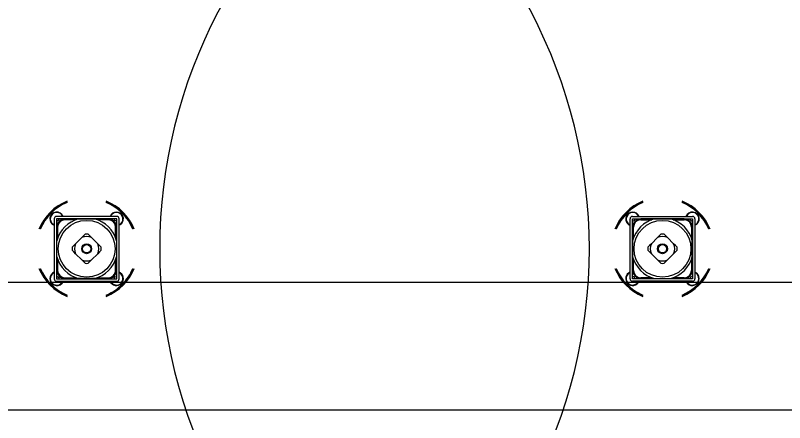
# Model space of a CAD drawing. Extents: x -264222 to -263592, y -1242345 to -1242048.
# Drawn here: x -263852.388 to -263851.488, y -1242241.472 to -1242240.995 of the extents above; entities that cross this region are included whole.
import ezdxf

# ---------------------------------------------------------------- set-up
doc = ezdxf.new("R2010")
doc.units = 0
doc.layers.add('KFA_2D_SITUACIA_DSP', color=7, linetype='Continuous')

msp = doc.modelspace()

# ---------------------------------------------------------------- linework, layer by layer
at = {"layer": 'KFA_2D_SITUACIA_DSP'}
for p, q in [((-263852.34274, -1242241.23296), (-263852.34274, -1242241.30326)), ((-263852.26959, -1242241.23011), (-263852.33989, -1242241.23011)), ((-263852.33989, -1242241.23296), (-263852.33989, -1242241.30326)), ((-263852.26959, -1242241.23296), (-263852.33989, -1242241.23296)), ((-263852.3394, -1242241.23591), (-263852.33989, -1242241.23568)), ((-263852.33717, -1242241.23431), (-263852.3394, -1242241.23591)), ((-263852.33731, -1242241.23296), (-263852.33717, -1242241.23431)), ((-263852.33207, -1242241.23339), (-263852.33207, -1242241.23296)), ((-263852.3316, -1242241.23296), (-263852.3316, -1242241.2333)), ((-263852.33015, -1242241.23319), (-263852.33015, -1242241.23414)), ((-263852.33015, -1242241.23319), (-263852.31427, -1242241.23319)), ((-263852.31712, -1242241.23414), (-263852.33015, -1242241.23414)), ((-263852.31411, -1242241.23319), (-263852.3084, -1242241.23319)), ((-263852.3084, -1242241.23319), (-263852.30318, -1242241.23319)), ((-263852.30318, -1242241.23319), (-263852.29788, -1242241.23319)), ((-263852.29788, -1242241.23319), (-263852.29537, -1242241.23319)), ((-263852.29521, -1242241.23319), (-263852.27933, -1242241.23319)), ((-263852.27933, -1242241.23414), (-263852.29236, -1242241.23414)), ((-263852.27933, -1242241.23414), (-263852.27933, -1242241.23319)), ((-263852.27788, -1242241.2333), (-263852.27788, -1242241.23296)), ((-263852.27741, -1242241.23296), (-263852.27741, -1242241.23339)), ((-263852.27623, -1242241.22911), (-263852.27676, -1242241.23011)), ((-263852.27224, -1242241.23445), (-263852.27218, -1242241.23296)), ((-263852.26992, -1242241.23592), (-263852.27224, -1242241.23445)), ((-263852.26959, -1242241.23574), (-263852.26992, -1242241.23592)), ((-263852.26959, -1242241.30326), (-263852.26959, -1242241.23296)), ((-263852.26674, -1242241.30326), (-263852.26674, -1242241.23296)), ((-263851.66874, -1242241.30326), (-263851.66874, -1242241.23296)), ((-263851.66589, -1242241.23011), (-263851.59559, -1242241.23011)), ((-263851.66589, -1242241.30326), (-263851.66589, -1242241.23296)), ((-263851.66589, -1242241.23296), (-263851.59559, -1242241.23296)), ((-263851.66589, -1242241.23574), (-263851.66556, -1242241.23592)), ((-263851.66556, -1242241.23592), (-263851.66325, -1242241.23445)), ((-263851.66325, -1242241.23445), (-263851.66331, -1242241.23296)), ((-263851.65925, -1242241.22911), (-263851.65872, -1242241.23011)), ((-263851.65808, -1242241.23296), (-263851.65808, -1242241.23339)), ((-263851.6576, -1242241.2333), (-263851.6576, -1242241.23296)), ((-263851.65616, -1242241.23414), (-263851.65616, -1242241.23319)), ((-263851.64028, -1242241.23319), (-263851.65616, -1242241.23319)), ((-263851.65616, -1242241.23414), (-263851.64312, -1242241.23414)), ((-263851.6376, -1242241.23319), (-263851.64011, -1242241.23319)), ((-263851.6323, -1242241.23319), (-263851.6376, -1242241.23319)), ((-263851.62708, -1242241.23319), (-263851.6323, -1242241.23319)), ((-263851.62138, -1242241.23319), (-263851.62708, -1242241.23319)), ((-263851.60533, -1242241.23319), (-263851.62121, -1242241.23319)), ((-263851.61837, -1242241.23414), (-263851.60533, -1242241.23414)), ((-263851.60533, -1242241.23319), (-263851.60533, -1242241.23414)), ((-263851.60389, -1242241.23296), (-263851.60389, -1242241.2333)), ((-263851.60341, -1242241.23339), (-263851.60341, -1242241.23296)), ((-263851.59818, -1242241.23296), (-263851.59831, -1242241.23431)), ((-263851.59831, -1242241.23431), (-263851.59608, -1242241.23591)), ((-263851.59608, -1242241.23591), (-263851.59559, -1242241.23568)), ((-263851.59559, -1242241.23296), (-263851.59559, -1242241.30326)), ((-263851.59274, -1242241.23296), (-263851.59274, -1242241.30326)), ((-263852.33989, -1242241.24077), (-263852.33946, -1242241.24077)), ((-263852.33954, -1242241.24125), (-263852.33989, -1242241.24125)), ((-263852.33965, -1242241.24269), (-263852.3387, -1242241.24269)), ((-263852.33965, -1242241.25857), (-263852.33965, -1242241.24269)), ((-263852.3387, -1242241.24269), (-263852.3387, -1242241.25573)), ((-263852.27078, -1242241.24269), (-263852.26983, -1242241.24269)), ((-263852.27078, -1242241.25573), (-263852.27078, -1242241.24269)), ((-263852.27002, -1242241.24077), (-263852.26959, -1242241.24077)), ((-263852.26959, -1242241.24125), (-263852.26994, -1242241.24125)), ((-263852.26983, -1242241.24269), (-263852.26983, -1242241.25857)), ((-263852.26541, -1242241.23995), (-263852.26674, -1242241.24064)), ((-263852.2641, -1242241.23889), (-263852.26541, -1242241.23995)), ((-263851.67139, -1242241.23889), (-263851.67007, -1242241.23995)), ((-263851.67007, -1242241.23995), (-263851.66874, -1242241.24064)), ((-263851.66546, -1242241.24077), (-263851.66589, -1242241.24077)), ((-263851.66589, -1242241.24125), (-263851.66555, -1242241.24125)), ((-263851.66471, -1242241.24269), (-263851.66566, -1242241.24269)), ((-263851.66566, -1242241.24269), (-263851.66566, -1242241.25857)), ((-263851.66471, -1242241.25573), (-263851.66471, -1242241.24269)), ((-263851.59678, -1242241.24269), (-263851.59678, -1242241.25573)), ((-263851.59583, -1242241.24269), (-263851.59678, -1242241.24269)), ((-263851.59559, -1242241.24077), (-263851.59603, -1242241.24077)), ((-263851.59594, -1242241.24125), (-263851.59559, -1242241.24125)), ((-263851.59583, -1242241.25857), (-263851.59583, -1242241.24269)), ((-263852.31053, -1242241.25508), (-263852.30849, -1242241.25305)), ((-263852.30849, -1242241.25305), (-263852.30654, -1242241.2511)), ((-263852.30294, -1242241.2511), (-263852.30101, -1242241.25303)), ((-263852.30101, -1242241.25303), (-263852.29895, -1242241.25508)), ((-263851.63448, -1242241.25303), (-263851.63653, -1242241.25508)), ((-263851.63255, -1242241.2511), (-263851.63448, -1242241.25303)), ((-263851.62699, -1242241.25305), (-263851.62894, -1242241.2511)), ((-263851.62496, -1242241.25508), (-263851.62699, -1242241.25305)), ((-263852.33965, -1242241.26444), (-263852.33965, -1242241.25874)), ((-263852.31982, -1242241.26437), (-263852.31776, -1242241.26232)), ((-263852.31776, -1242241.26232), (-263852.31053, -1242241.25508)), ((-263852.29895, -1242241.25508), (-263852.29172, -1242241.26232)), ((-263852.29172, -1242241.26232), (-263852.28969, -1242241.26435)), ((-263852.26983, -1242241.25874), (-263852.26983, -1242241.26444)), ((-263851.66566, -1242241.25874), (-263851.66566, -1242241.26444)), ((-263851.64377, -1242241.26232), (-263851.6458, -1242241.26435)), ((-263851.63653, -1242241.25508), (-263851.64377, -1242241.26232)), ((-263851.61772, -1242241.26232), (-263851.62496, -1242241.25508)), ((-263851.61567, -1242241.26437), (-263851.61772, -1242241.26232)), ((-263851.59583, -1242241.26444), (-263851.59583, -1242241.25874)), ((-263852.33965, -1242241.26978), (-263852.33965, -1242241.26444)), ((-263852.33965, -1242241.27496), (-263852.33965, -1242241.26978)), ((-263852.32174, -1242241.2663), (-263852.31982, -1242241.26437)), ((-263852.31979, -1242241.27186), (-263852.32174, -1242241.26991)), ((-263852.31776, -1242241.27389), (-263852.31979, -1242241.27186)), ((-263852.28966, -1242241.27184), (-263852.29172, -1242241.27389)), ((-263852.28969, -1242241.26435), (-263852.28774, -1242241.2663)), ((-263852.28774, -1242241.26991), (-263852.28966, -1242241.27184)), ((-263852.26983, -1242241.26444), (-263852.26983, -1242241.26966)), ((-263852.26983, -1242241.26966), (-263852.26983, -1242241.27496)), ((-263851.66566, -1242241.26444), (-263851.66566, -1242241.26966)), ((-263851.66566, -1242241.26966), (-263851.66566, -1242241.27496)), ((-263851.6458, -1242241.26435), (-263851.64775, -1242241.2663)), ((-263851.64775, -1242241.26991), (-263851.64582, -1242241.27184)), ((-263851.64582, -1242241.27184), (-263851.64377, -1242241.27389)), ((-263851.61772, -1242241.27389), (-263851.61569, -1242241.27186)), ((-263851.61569, -1242241.27186), (-263851.61374, -1242241.26991)), ((-263851.61374, -1242241.2663), (-263851.61567, -1242241.26437)), ((-263851.59583, -1242241.26978), (-263851.59583, -1242241.26444)), ((-263851.59583, -1242241.27496), (-263851.59583, -1242241.26978)), ((-263852.33965, -1242241.27747), (-263852.33965, -1242241.27496)), ((-263852.33965, -1242241.29352), (-263852.33965, -1242241.27764)), ((-263852.3387, -1242241.28048), (-263852.3387, -1242241.29352)), ((-263852.31053, -1242241.28113), (-263852.31776, -1242241.27389)), ((-263852.30847, -1242241.28318), (-263852.31053, -1242241.28113)), ((-263852.29895, -1242241.28113), (-263852.30098, -1242241.28316)), ((-263852.29172, -1242241.27389), (-263852.29895, -1242241.28113)), ((-263852.27078, -1242241.29352), (-263852.27078, -1242241.28048)), ((-263852.26983, -1242241.27496), (-263852.26983, -1242241.27747)), ((-263852.26983, -1242241.27764), (-263852.26983, -1242241.29352)), ((-263851.66566, -1242241.27496), (-263851.66566, -1242241.27747)), ((-263851.66566, -1242241.27764), (-263851.66566, -1242241.29352)), ((-263851.66471, -1242241.29352), (-263851.66471, -1242241.28048)), ((-263851.64377, -1242241.27389), (-263851.63653, -1242241.28113)), ((-263851.63653, -1242241.28113), (-263851.6345, -1242241.28316)), ((-263851.62701, -1242241.28318), (-263851.62496, -1242241.28113)), ((-263851.62496, -1242241.28113), (-263851.61772, -1242241.27389)), ((-263851.59678, -1242241.28048), (-263851.59678, -1242241.29352)), ((-263851.59583, -1242241.27747), (-263851.59583, -1242241.27496)), ((-263851.59583, -1242241.29352), (-263851.59583, -1242241.27764)), ((-263852.30654, -1242241.28511), (-263852.30847, -1242241.28318)), ((-263852.30098, -1242241.28316), (-263852.30294, -1242241.28511)), ((-263851.6345, -1242241.28316), (-263851.63255, -1242241.28511)), ((-263851.62894, -1242241.28511), (-263851.62701, -1242241.28318)), ((-263852.33989, -1242241.29497), (-263852.33954, -1242241.29496)), ((-263852.33951, -1242241.29544), (-263852.33989, -1242241.29544)), ((-263852.33965, -1242241.29352), (-263852.3387, -1242241.29352)), ((-263852.33946, -1242241.29544), (-263852.33951, -1242241.29544)), ((-263852.27078, -1242241.29352), (-263852.26983, -1242241.29352)), ((-263852.26959, -1242241.29544), (-263852.27002, -1242241.29544)), ((-263852.26994, -1242241.29496), (-263852.26959, -1242241.29497)), ((-263851.66555, -1242241.29496), (-263851.66589, -1242241.29497)), ((-263851.66589, -1242241.29544), (-263851.66546, -1242241.29544)), ((-263851.66471, -1242241.29352), (-263851.66566, -1242241.29352)), ((-263851.59583, -1242241.29352), (-263851.59678, -1242241.29352)), ((-263851.59603, -1242241.29544), (-263851.59598, -1242241.29544)), ((-263851.59598, -1242241.29544), (-263851.59559, -1242241.29544)), ((-263851.59559, -1242241.29497), (-263851.59594, -1242241.29496)), ((-263894.58097, -1242241.30722), (-263809.35462, -1242241.30722)), ((-263852.33989, -1242241.3004), (-263852.33971, -1242241.30029)), ((-263852.33989, -1242241.30326), (-263852.26959, -1242241.30326)), ((-263852.33989, -1242241.30611), (-263852.26959, -1242241.30611)), ((-263852.33971, -1242241.30029), (-263852.33732, -1242241.30163)), ((-263852.33732, -1242241.30163), (-263852.33729, -1242241.30326)), ((-263852.3329, -1242241.30744), (-263852.33396, -1242241.30875)), ((-263852.3322, -1242241.30611), (-263852.3329, -1242241.30744)), ((-263852.33207, -1242241.30326), (-263852.33207, -1242241.30282)), ((-263852.3316, -1242241.30291), (-263852.3316, -1242241.30326)), ((-263852.33015, -1242241.30207), (-263852.31712, -1242241.30207)), ((-263852.33015, -1242241.30302), (-263852.33015, -1242241.30207)), ((-263852.31427, -1242241.30302), (-263852.33015, -1242241.30302)), ((-263852.3084, -1242241.30302), (-263852.31411, -1242241.30302)), ((-263852.30307, -1242241.30302), (-263852.3084, -1242241.30302)), ((-263852.29788, -1242241.30302), (-263852.30307, -1242241.30302)), ((-263852.29537, -1242241.30302), (-263852.29788, -1242241.30302)), ((-263852.27933, -1242241.30302), (-263852.29521, -1242241.30302)), ((-263852.29236, -1242241.30207), (-263852.27933, -1242241.30207)), ((-263852.27933, -1242241.30207), (-263852.27933, -1242241.30302)), ((-263852.27788, -1242241.30326), (-263852.27788, -1242241.30291)), ((-263852.27741, -1242241.30282), (-263852.27741, -1242241.30295)), ((-263852.27741, -1242241.30295), (-263852.27741, -1242241.30326)), ((-263852.27242, -1242241.30326), (-263852.27156, -1242241.30093)), ((-263852.27156, -1242241.30093), (-263852.26959, -1242241.30059)), ((-263851.66392, -1242241.30093), (-263851.66589, -1242241.30059)), ((-263851.59559, -1242241.30326), (-263851.66589, -1242241.30326)), ((-263851.59559, -1242241.30611), (-263851.66589, -1242241.30611)), ((-263851.66306, -1242241.30326), (-263851.66392, -1242241.30093)), ((-263851.65808, -1242241.30282), (-263851.65808, -1242241.30295)), ((-263851.65808, -1242241.30295), (-263851.65808, -1242241.30326)), ((-263851.6576, -1242241.30326), (-263851.6576, -1242241.30291)), ((-263851.64312, -1242241.30207), (-263851.65616, -1242241.30207)), ((-263851.65616, -1242241.30207), (-263851.65616, -1242241.30302)), ((-263851.65616, -1242241.30302), (-263851.64028, -1242241.30302)), ((-263851.64011, -1242241.30302), (-263851.6376, -1242241.30302)), ((-263851.6376, -1242241.30302), (-263851.63242, -1242241.30302)), ((-263851.63242, -1242241.30302), (-263851.62708, -1242241.30302)), ((-263851.62708, -1242241.30302), (-263851.62138, -1242241.30302)), ((-263851.62121, -1242241.30302), (-263851.60533, -1242241.30302)), ((-263851.60533, -1242241.30207), (-263851.61837, -1242241.30207)), ((-263851.60533, -1242241.30302), (-263851.60533, -1242241.30207)), ((-263851.60389, -1242241.30291), (-263851.60389, -1242241.30326)), ((-263851.60341, -1242241.30326), (-263851.60341, -1242241.30282)), ((-263851.60328, -1242241.30611), (-263851.60259, -1242241.30744)), ((-263851.60259, -1242241.30744), (-263851.60152, -1242241.30875)), ((-263851.59817, -1242241.30163), (-263851.59819, -1242241.30326)), ((-263851.59577, -1242241.30029), (-263851.59817, -1242241.30163)), ((-263851.59559, -1242241.3004), (-263851.59577, -1242241.30029))]:
    msp.add_line(p, q, dxfattribs=at)
msp.add_lwpolyline([(-263794.89279, -1242227.38224), (-263808.96779, -1242241.45724), (-263894.96779, -1242241.45724), (-263909.04279, -1242227.38224), (-263909.04279, -1242196.33267), (-263914.14284, -1242196.33267), (-263914.14284, -1242132.43267), (-263909.04279, -1242132.43267), (-263909.04279, -1242101.38223), (-263894.96779, -1242087.30724), (-263808.96779, -1242087.30724), (-263794.89279, -1242101.38223), (-263794.89279, -1242227.38224)], dxfattribs=at)
for centre, radius in [((-263852.30474, -1242241.26811), 0.0333), ((-263851.63074, -1242241.26811), 0.0333), ((-263852.30474, -1242241.26811), 0.0058), ((-263852.30474, -1242241.26811), 0.00485), ((-263851.63074, -1242241.26811), 0.0058), ((-263851.63074, -1242241.26811), 0.00485)]:
    msp.add_circle(centre, radius, dxfattribs=at)
for centre, radius, start, end in [((-263852.30474, -1242241.26811), 0.5985, 55.15038, 304.84962), ((-263851.63074, -1242241.26811), 0.5985, 235.15038, 124.84962), ((-263851.62074, -1242241.26811), 0.5985, 124.85019, 235.14981), ((-263852.31474, -1242241.26811), 0.5985, 304.85019, 55.14981), ((-263852.30474, -1242241.26811), 0.06033, 112.35319, 157.6468), ((-263852.30474, -1242241.26811), 0.05938, 112.73068, 157.26932), ((-263852.30474, -1242241.26811), 0.0589, 112.9244, 157.07561), ((-263852.30474, -1242241.26811), 0.06033, 22.3532, 67.64681), ((-263852.30474, -1242241.26811), 0.05938, 22.73068, 67.26932), ((-263852.30474, -1242241.26811), 0.0589, 22.92439, 67.0756), ((-263851.63074, -1242241.26811), 0.06033, 112.35319, 157.6468), ((-263851.63074, -1242241.26811), 0.05938, 112.73068, 157.26932), ((-263851.63074, -1242241.26811), 0.0589, 112.9244, 157.07561), ((-263851.63074, -1242241.26811), 0.06033, 22.3532, 67.64681), ((-263851.63074, -1242241.26811), 0.05938, 22.73068, 67.26932), ((-263851.63074, -1242241.26811), 0.0589, 22.92439, 67.0756), ((-263852.33967, -1242241.23318), 0.00807, 22.33694, 247.66306), ((-263852.33967, -1242241.23318), 0.0076, 23.81632, 215.64555), ((-263852.26981, -1242241.23318), 0.00807, 315, 157.66306), ((-263852.26981, -1242241.23318), 0.0076, 293.81632, 147.68074), ((-263851.66568, -1242241.23318), 0.00807, 22.33694, 225), ((-263851.66568, -1242241.23318), 0.0076, 32.31926, 246.18368), ((-263851.59581, -1242241.23318), 0.00807, 292.33694, 157.66306), ((-263851.59581, -1242241.23318), 0.0076, 324.35445, 156.18368), ((-263852.33989, -1242241.23296), 0.00285, 90, 180), ((-263852.30474, -1242241.26811), 0.03615, 105.02022, 164.97979), ((-263852.33015, -1242241.24269), 0.0095, 90, 180), ((-263852.33015, -1242241.24269), 0.00855, 90, 180), ((-263852.30474, -1242241.26811), 0.03615, 15.02021, 74.97978), ((-263852.27933, -1242241.24269), 0.0095, 0, 90), ((-263852.27933, -1242241.24269), 0.00855, 0, 90), ((-263852.26959, -1242241.23296), 0.00285, 0, 90), ((-263851.66589, -1242241.23296), 0.00285, 90, 180), ((-263851.65616, -1242241.24269), 0.0095, 90, 180), ((-263851.63074, -1242241.26811), 0.03615, 105.02022, 164.97979), ((-263851.65616, -1242241.24269), 0.00855, 90, 180), ((-263851.63074, -1242241.26811), 0.03615, 15.02021, 74.97978), ((-263851.60533, -1242241.24269), 0.0095, 0, 90), ((-263851.60533, -1242241.24269), 0.00855, 0, 90), ((-263851.59559, -1242241.23296), 0.00285, 0, 90), ((-263852.33967, -1242241.23318), 0.0076, 215.64555, 246.18368), ((-263851.59581, -1242241.23318), 0.0076, 293.81632, 324.35445), ((-263852.30474, -1242241.26811), 0.01425, 66.03947, 113.96053), ((-263852.30474, -1242241.26811), 0.0171, 83.94244, 96.05756), ((-263851.63074, -1242241.26811), 0.01425, 66.03947, 113.96053), ((-263851.63074, -1242241.26811), 0.0171, 83.94244, 96.05756), ((-263852.30474, -1242241.26811), 0.01425, 156.03947, 203.96053), ((-263852.30474, -1242241.26811), 0.01425, 336.03947, 23.96053), ((-263851.63074, -1242241.26811), 0.01425, 156.03947, 203.96053), ((-263851.63074, -1242241.26811), 0.01425, 336.03947, 23.96053), ((-263852.30474, -1242241.26811), 0.0171, 173.94245, 186.05755), ((-263852.30474, -1242241.26811), 0.0171, 353.94245, 6.05755), ((-263851.63074, -1242241.26811), 0.0171, 173.94245, 186.05755), ((-263851.63074, -1242241.26811), 0.0171, 353.94245, 6.05755), ((-263852.30474, -1242241.26811), 0.03615, 195.02021, 254.97978), ((-263852.30474, -1242241.26811), 0.01425, 246.03947, 293.96053), ((-263852.30474, -1242241.26811), 0.03615, 285.02022, 344.97979), ((-263851.63074, -1242241.26811), 0.03615, 195.02021, 254.97978), ((-263851.63074, -1242241.26811), 0.01425, 246.03947, 293.96053), ((-263851.63074, -1242241.26811), 0.03615, 285.02022, 344.97979), ((-263852.30474, -1242241.26811), 0.0171, 263.94244, 276.05756), ((-263851.63074, -1242241.26811), 0.0171, 263.94244, 276.05756), ((-263852.30474, -1242241.26811), 0.06033, 202.3532, 247.64681), ((-263852.30474, -1242241.26811), 0.05938, 202.73068, 247.26932), ((-263852.30474, -1242241.26811), 0.0589, 202.92439, 247.0756), ((-263852.33967, -1242241.30304), 0.00807, 112.33694, 315), ((-263852.33967, -1242241.30304), 0.0076, 150.85023, 336.18368), ((-263852.33967, -1242241.30304), 0.0076, 113.81632, 150.85023), ((-263852.33015, -1242241.29352), 0.0095, 180, 270), ((-263852.33015, -1242241.29352), 0.00855, 180, 270), ((-263852.30474, -1242241.26811), 0.06033, 292.35319, 337.6468), ((-263852.27933, -1242241.29352), 0.00855, 270, 0), ((-263852.27933, -1242241.29352), 0.0095, 270, 0), ((-263852.26981, -1242241.30304), 0.0076, 203.81632, 66.18368), ((-263852.26981, -1242241.30304), 0.00807, 315, 67.66306), ((-263852.30474, -1242241.26811), 0.0589, 315, 337.07561), ((-263852.30474, -1242241.26811), 0.05938, 315, 337.26932), ((-263851.63074, -1242241.26811), 0.06033, 202.3532, 247.64681), ((-263851.63074, -1242241.26811), 0.05938, 202.73068, 225), ((-263851.63074, -1242241.26811), 0.0589, 202.92439, 225), ((-263851.66568, -1242241.30304), 0.00807, 112.33694, 225), ((-263851.66568, -1242241.30304), 0.0076, 113.81632, 336.18368), ((-263851.65616, -1242241.29352), 0.0095, 180, 270), ((-263851.65616, -1242241.29352), 0.00855, 180, 270), ((-263851.63074, -1242241.26811), 0.06033, 292.35319, 337.6468), ((-263851.63074, -1242241.26811), 0.0589, 292.9244, 337.07561), ((-263851.63074, -1242241.26811), 0.05938, 292.73068, 337.26932), ((-263851.60533, -1242241.29352), 0.00855, 270, 0), ((-263851.60533, -1242241.29352), 0.0095, 270, 0), ((-263851.59581, -1242241.30304), 0.0076, 203.81632, 29.14977), ((-263851.59581, -1242241.30304), 0.00807, 225, 67.66306), ((-263851.59581, -1242241.30304), 0.0076, 29.14977, 66.18368), ((-263852.33989, -1242241.30326), 0.00285, 180, 270), ((-263852.26981, -1242241.30304), 0.00807, 202.33694, 315), ((-263852.26959, -1242241.30326), 0.00285, 270, 0), ((-263851.66568, -1242241.30304), 0.00807, 225, 337.66306), ((-263851.66589, -1242241.30326), 0.00285, 180, 270), ((-263851.59559, -1242241.30326), 0.00285, 270, 0), ((-263852.30474, -1242241.26811), 0.0589, 292.9244, 315), ((-263852.30474, -1242241.26811), 0.05938, 292.73068, 315), ((-263851.63074, -1242241.26811), 0.05938, 225, 247.26932), ((-263851.63074, -1242241.26811), 0.0589, 225, 247.0756)]:
    msp.add_arc(centre, radius, start, end, dxfattribs=at)

doc.saveas('drawing.dxf')
